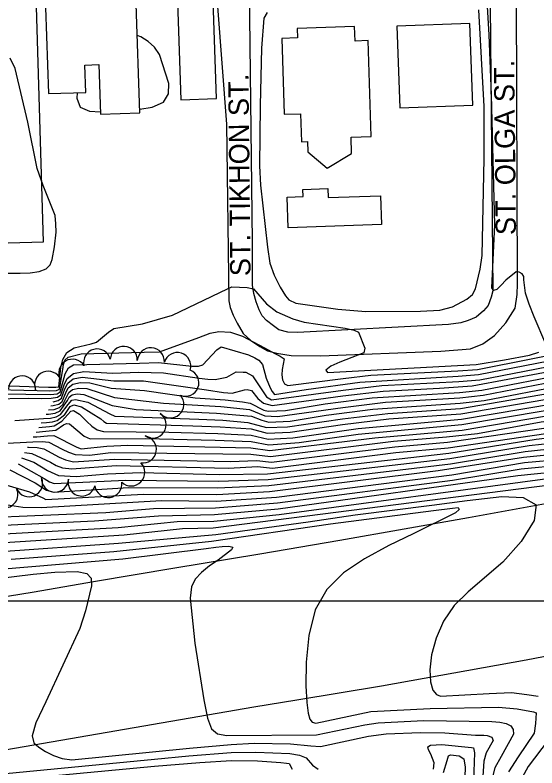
# Model space of a CAD drawing. Extents: x 79600 to 91800, y 75600 to 84400.
# Drawn here: x 89223 to 89608, y 80877 to 81432 of the extents above; entities that cross this region are included whole.
import ezdxf

# ---------------------------------------------------------------- set-up
doc = ezdxf.new("R2010")
doc.units = 0
for name, color, linetype in [('084-090$0$BLDG', 7, 'Continuous'), ('084-090$0$GRID', 7, 'Continuous'), ('084-090$0$INDEX', 7, 'Continuous'), ('084-090$0$INTER', 7, 'Continuous'), ('084-090$0$INTERSTATE', 7, 'Continuous'), ('084-090$0$ROAD', 7, 'Continuous'), ('084-090$0$ROAD-NAME', 7, 'Continuous'), ('084-090$0$TREES', 7, 'Continuous')]:
    doc.layers.add(name, color=color, linetype=linetype)

msp = doc.modelspace()

# ---------------------------------------------------------------- linework, layer by layer
at = {"layer": '084-090$0$BLDG'}
for points in [[(89345.82, 81369.77), (89372.06, 81370.66), (89369.62, 81442.74), (89343.38, 81441.85)], [(89248.05, 81374.24), (89275.69, 81375.18), (89275, 81395.33), (89285.33, 81395.68), (89286.57, 81359.01), (89315.46, 81359.99), (89312.74, 81440.14), (89245.89, 81437.87)], [(89507.22, 81363.87), (89561.13, 81365.7), (89559.08, 81425.92), (89505.17, 81424.09)], [(89431.77, 81415.32), (89420.17, 81414.92), (89422.07, 81359.05), (89434.1, 81359.46), (89434.8, 81338.74), (89439.27, 81338.89), (89439.53, 81331.43), (89453.73, 81319.34), (89471.76, 81330.16), (89471.35, 81342.17), (89486.27, 81342.68), (89483.87, 81413.35), (89474.31, 81413.03), (89473.95, 81423.67), (89431.53, 81422.23)], [(89424.2, 81297.94), (89435.91, 81298.33), (89435.73, 81303.58), (89454.14, 81304.2), (89454.36, 81297.61), (89493.1, 81298.93), (89493.82, 81277.62), (89424.97, 81275.28)]]:
    msp.add_lwpolyline(points, close=True, dxfattribs=at)
at = {"layer": '084-090$0$GRID'}
msp.add_line((90000, 81000), (85000, 81000), dxfattribs=at)
at = {"layer": '084-090$0$INDEX'}
for points in [[(89213, 81116.12), (89236.46, 81117.32), (89243.51, 81117.57), (89248.25, 81117.18), (89258.26, 81112.11), (89262.81, 81109.82), (89267.84, 81108.11), (89278.41, 81107.6), (89294.02, 81109.48), (89397.3, 81108.35), (89412, 81106.65), (89502.72, 81117.85), (89541.8, 81121.13), (89564.65, 81123.63), (89611.68, 81132.17), (89642.68, 81136.05), (89678.18, 81143.12), (89748.09, 81153.31), (89824.05, 81168.27), (89920.43, 81189.82), (89940.65, 81194.35), (89949.77, 81196.84)], [(89205.65, 81149.24), (89233.61, 81149.54), (89242.6, 81149.44), (89250.16, 81149.61), (89254.83, 81150.34), (89257.21, 81152), (89259.57, 81159.4), (89261.87, 81164.14), (89266.53, 81167.79), (89274.16, 81169.35), (89295.22, 81168.03), (89314.62, 81168.85), (89332.94, 81168.22), (89359.13, 81164.41), (89365.56, 81163.65), (89371.05, 81163.52), (89379.71, 81165.21), (89386.63, 81168.95), (89391.64, 81168.8), (89393.75, 81168.73), (89398.67, 81166.09), (89407.02, 81153.46), (89409.03, 81150.7), (89412.5, 81148.51), (89465.39, 81155.6), (89494.11, 81158.96), (89550.75, 81161.85), (89566.25, 81163.19), (89641.01, 81177.76)], [(89219.67, 81096.88), (89238.13, 81087.14), (89243.23, 81083.95), (89246.67, 81081.87), (89251.65, 81080.42), (89307.23, 81083.66), (89372.89, 81083.57), (89410.64, 81085.18), (89544.66, 81101.13), (89599.88, 81110.2), (89640.9, 81114.79), (89684.07, 81123.47), (89754.25, 81133.97), (89844.26, 81151.4), (89909.18, 81166.28), (89955.79, 81177.69)], [(89223.26, 81133.27), (89244.46, 81134.62), (89249.55, 81134.98), (89253.69, 81135.9), (89257.05, 81137.7), (89262.66, 81145.05), (89265.37, 81148.28), (89268.1, 81148.74), (89276.99, 81146.59), (89293.3, 81138.2), (89297.03, 81136.26), (89359.08, 81134.04), (89376.67, 81133.37), (89395.21, 81131.79), (89408.88, 81128.06), (89424.49, 81128.42), (89465.05, 81134.37), (89498.41, 81138.4), (89552.15, 81142.01), (89669.22, 81162.08)], [(89206.18, 81049.01), (89299.4, 81054.35), (89343.08, 81058.6), (89370.04, 81058.9), (89418.23, 81063.83), (89616.2, 81090.42)], [(89190.62, 81014.17), (89236.85, 81019.83), (89252.84, 81021.31), (89269.31, 81021.71), (89276.34, 81020.33), (89279.67, 81016.94), (89279.88, 81011.31), (89275.5, 80992.86), (89271.3, 80979.66), (89246, 80925.63), (89238.81, 80910.2), (89236.1, 80900.61), (89237.22, 80895.39), (89240.83, 80892.15), (89245.79, 80888.97), (89251.67, 80885.98), (89258.25, 80883.81), (89265.19, 80882.89), (89352.04, 80891.45), (89382.83, 80894.27), (89399.75, 80895.1), (89426.55, 80894.72), (89441.65, 80893.18), (89448.85, 80892.78), (89484.1, 80900.25), (89497.23, 80901.95), (89522.49, 80902.96), (89540.56, 80902.84), (89563.21, 80901.09), (89569.26, 80901.07), (89571.7, 80900.87), (89575.24, 80899.61), (89576.11, 80897.04), (89571.01, 80888.1), (89569.35, 80881.93), (89567.68, 80856.22)]]:
    msp.add_lwpolyline(points, dxfattribs=at)
at = {"layer": '084-090$0$INTER'}
for points in [[(89409.44, 81434.19), (89407.08, 81429.83), (89405.3, 81407.84), (89404.3, 81365.51), (89403.85, 81321.06), (89404.46, 81306.82), (89409.55, 81260.95), (89411.46, 81249.11), (89414.47, 81240.26), (89418.9, 81231.42), (89422.83, 81225.12), (89425.5, 81222.24), (89430.55, 81219.8), (89461.64, 81215.36), (89482.33, 81213.45), (89522.53, 81213.71), (89536.91, 81214.57), (89546.12, 81216.89), (89556.7, 81222.78), (89561.03, 81226.1), (89563.09, 81230.2), (89566.56, 81244.78), (89568.09, 81254.96), (89569.54, 81326.35), (89569.6, 81334.75), (89569.53, 81364.78), (89565.57, 81436.14)], [(89615, 81189.52), (89606.36, 81209.58), (89602.62, 81218.93), (89599.97, 81227.2), (89598.92, 81236.85), (89598.68, 81239.41), (89597.45, 81241.36), (89595.43, 81242.58), (89593.08, 81242.81), (89585.48, 81236.62), (89582.15, 81232.93), (89578.87, 81229.89), (89576.38, 81228.97), (89575.18, 81231.1), (89577.5, 81277.49), (89574.97, 81373.33), (89573.17, 81417.52), (89572.06, 81438.45)], [(89326.31, 81408.42), (89321.59, 81412.72), (89316.23, 81416.05), (89313.52, 81417.03)], [(89315.37, 81362.75), (89324.65, 81364.32), (89332.81, 81368.04), (89336.57, 81374.11), (89336.9, 81381.71), (89330.08, 81403.11), (89326.31, 81408.42)], [(89212.27, 81241.78), (89227.09, 81241.88), (89234.54, 81241.99), (89241.19, 81243.01), (89246.28, 81245.01), (89249.33, 81248.04), (89250.89, 81251.92), (89252.54, 81261.27), (89253.64, 81272.19), (89253.59, 81278.23), (89252.93, 81284.35), (89244.08, 81306.45), (89239.77, 81318.97), (89232.79, 81353.11), (89223.47, 81392.73), (89219.69, 81400.37)], [(89269.15, 81374.96), (89268.95, 81370.88), (89271.46, 81364.36), (89278.29, 81361.22), (89286.51, 81360.77)], [(89205.12, 81159.13), (89248.04, 81157.84), (89253.48, 81157.8), (89255.6, 81158.11), (89257.23, 81172.16), (89258.54, 81178.24), (89261.66, 81183.44), (89267.08, 81186.71), (89279.45, 81189.69), (89283.54, 81190.94), (89292.37, 81198.21), (89296.28, 81201.04), (89317.52, 81204.51), (89339.56, 81210.75), (89380.14, 81230.39), (89383.3, 81231.77), (89394.77, 81231.36), (89399.37, 81230.32), (89409.04, 81219.34), (89416.49, 81213.42), (89428.36, 81208.28), (89436.79, 81205.59), (89467.06, 81201.25), (89473.67, 81199.89), (89476.74, 81198.38), (89481.4, 81186.57), (89480.84, 81183.17), (89462.97, 81176.25), (89456.47, 81173.31), (89452.8, 81170.42), (89454, 81168.53), (89549.91, 81173.75), (89563.73, 81174.57), (89584.54, 81177.95), (89602.91, 81181.47), (89609.77, 81183.52)], [(89238.87, 81124.55), (89246.1, 81125.2), (89253.53, 81126.09), (89259.04, 81130.08), (89261.26, 81131.04), (89263.52, 81130.78), (89274.39, 81121.62), (89278.75, 81119.74), (89319.75, 81119.9), (89371.16, 81118.56), (89397.52, 81117.68), (89410.75, 81115.22), (89433.12, 81116.83), (89476.45, 81123.11), (89552.99, 81130.11), (89674.6, 81150.71), (89745.62, 81161.05), (89829.61, 81177.72), (89940.98, 81202.66), (89947.39, 81204.39)], [(89200.49, 81156.33), (89239.82, 81155.23), (89248.75, 81155.1), (89253.93, 81155.35), (89256.17, 81156.35), (89258.73, 81170.78), (89259.17, 81174.59), (89260.17, 81177.66), (89262.48, 81179.94), (89272.19, 81182.29), (89318.76, 81183.58), (89329.95, 81183.92), (89358.94, 81194.4), (89367.38, 81197.67), (89373.83, 81198.83), (89382.37, 81198.4), (89391.25, 81195.29), (89407.56, 81186.66), (89415.18, 81182.64), (89419.08, 81180.69), (89421.85, 81178.56), (89420.52, 81170.85), (89420.2, 81166.97), (89420.79, 81163.08), (89422.23, 81160.16), (89424.73, 81158.95), (89465.56, 81164.11), (89485.89, 81166.62), (89550.19, 81169.78), (89564.57, 81170.78), (89646.38, 81186.99)], [(89236.86, 81121.01), (89239.47, 81121.18), (89247.35, 81121.88), (89251.94, 81122.12), (89269.08, 81113.43), (89272.22, 81112.34), (89291.18, 81114.19), (89306.6, 81115.02), (89397.41, 81113.02), (89411.38, 81110.93), (89488.79, 81120.43), (89553.27, 81126.15), (89676.39, 81146.91), (89746.85, 81157.18), (89831.7, 81173.96), (89931.01, 81196.25), (89948.54, 81200.75)], [(89232.55, 81113.43), (89233.44, 81113.46), (89239.67, 81113.26), (89244.55, 81112.24), (89255.97, 81106.1), (89260.66, 81104.08), (89266.59, 81102.79), (89296.86, 81104.77), (89382.01, 81102.97), (89401.92, 81103.79), (89412.62, 81102.37), (89503.58, 81113.74), (89542.38, 81117.13), (89642.32, 81131.8), (89676.16, 81138.57), (89749.32, 81149.44), (89826.02, 81164.49), (89911.33, 81183.76), (89940.48, 81190.19), (89950.95, 81193.07)], [(89200.67, 81153.02), (89231.43, 81152.53), (89249.45, 81152.36), (89254.38, 81152.87), (89256.72, 81154.39), (89258.8, 81162.29), (89260.33, 81167.67), (89262.82, 81172.06), (89266.61, 81174.29), (89315.31, 81175.54), (89329.18, 81175.88), (89353.84, 81173.34), (89358.72, 81173.3), (89361.86, 81174.18), (89372.27, 81185.33), (89375.57, 81187.54), (89395.57, 81181.55), (89400.38, 81179.5), (89403.31, 81177.72), (89405.88, 81174.5), (89408.63, 81164.28), (89411.68, 81157.21), (89413.1, 81154.67), (89414.81, 81152.42), (89438.13, 81156.13), (89477.81, 81161.41), (89550.47, 81165.82), (89565.41, 81166.98), (89642.5, 81182.12)], [(89230.38, 81109.6), (89230.43, 81109.6), (89235.83, 81108.95), (89249.67, 81102.4), (89253.68, 81100.09), (89258.51, 81098.34), (89265.35, 81097.48), (89297.96, 81099.87), (89380.99, 81098.08), (89402.17, 81099.22), (89413.25, 81098.09), (89504.44, 81109.63), (89542.95, 81113.13), (89641.96, 81127.55), (89681.77, 81135.54), (89750.55, 81145.58), (89837.98, 81162.68), (89910.79, 81179.39), (89940.31, 81186.04), (89952.14, 81189.3)], [(89225.61, 81101.2), (89244.87, 81090.42), (89248.86, 81088.04), (89252.24, 81086.65), (89304.96, 81089.14), (89373.45, 81088.5), (89410.17, 81089.56), (89544.09, 81105.13), (89602.64, 81114.67), (89630.07, 81117.65), (89685.36, 81127.95), (89747.29, 81137.04), (89842.17, 81155.16), (89926.58, 81174.42), (89954.5, 81181.81)], [(89228.06, 81105.52), (89237.15, 81102.35), (89247.27, 81096.41), (89255.38, 81092.5), (89268.38, 81091.95), (89291.6, 81093.91), (89316.21, 81094.73), (89374.02, 81093.44), (89409.7, 81093.95), (89543.52, 81109.13), (89607.82, 81119.52), (89641.61, 81123.29), (89683.56, 81131.75), (89756.32, 81142.41), (89840.08, 81158.92), (89927.46, 81178.79), (89953.38, 81185.37)], [(89189.57, 81093.66), (89234.17, 81080.44), (89243.83, 81076.09), (89246.09, 81074.87), (89318.06, 81078.83), (89372.32, 81078.64), (89411.1, 81080.8), (89535.57, 81096.2), (89598.62, 81106.03), (89628.03, 81108.98), (89653.74, 81112.71), (89688.94, 81120.37), (89758.43, 81130.56), (89846.36, 81147.64), (89915.16, 81163.38), (89956.94, 81174.04)], [(89216.31, 81071.26), (89229.05, 81069.35), (89242.57, 81068.92), (89331.57, 81074.08), (89371.75, 81073.7), (89416.36, 81076.68), (89545.8, 81093.14), (89599.28, 81102.23), (89627.01, 81104.65), (89654.1, 81108.58), (89690.73, 81116.58), (89752.32, 81125.62), (89837.82, 81141.83), (89901.68, 81156.11), (89958, 81170.7)], [(89251.64, 81147.04), (89255.27, 81147.81), (89257.69, 81149.62), (89260.18, 81156.53), (89262.24, 81160.71), (89266.3, 81163.89), (89272.95, 81165.23), (89296.36, 81162.34), (89318.18, 81162.37), (89364.68, 81155.86), (89377.14, 81153.93), (89383.66, 81153.43), (89392.73, 81155.7), (89394.76, 81156.12), (89397.91, 81155.24), (89402.53, 81149.28), (89406.71, 81145.89), (89413.07, 81144.34), (89465.33, 81151.36), (89494.97, 81154.85), (89536.66, 81157.11), (89560.68, 81158.62), (89639.53, 81173.4)], [(89197.19, 81061.28), (89290.28, 81065.39), (89325.46, 81068.23), (89371.18, 81068.77), (89416.98, 81072.39), (89546.15, 81089.1), (89596.79, 81097.58), (89627.59, 81100.42), (89654.68, 81104.46), (89692.53, 81112.79), (89753.99, 81121.81), (89839.79, 81138.06), (89907.56, 81153.17), (89959.39, 81166.26)], [(89249.92, 81144), (89251.57, 81144.13), (89255.72, 81145.28), (89258.18, 81147.24), (89260.8, 81153.66), (89262.61, 81157.28), (89266.06, 81159.99), (89271.74, 81161.11), (89278.58, 81160.89), (89294.44, 81156.95), (89318.91, 81155.38), (89356.31, 81149.88), (89378.5, 81148.53), (89391.12, 81146.95), (89396.88, 81146.05), (89407.02, 81140.91), (89410.22, 81140.06), (89422.89, 81140.67), (89452.24, 81145.41), (89486.94, 81149.82), (89551.31, 81153.92), (89567.93, 81155.61), (89631.51, 81167.87)], [(89246.4, 81137.81), (89248.16, 81137.87), (89252.99, 81138.64), (89256.6, 81140.22), (89262.04, 81147.92), (89263.36, 81150.42), (89265.6, 81152.18), (89269.31, 81152.86), (89274.19, 81152.44), (89295, 81144.13), (89312.78, 81141.38), (89372.04, 81138.68), (89397.96, 81136.35), (89405.51, 81133.4), (89410.74, 81131.9), (89426.3, 81132.72), (89452.96, 81137.03), (89487.47, 81141.42), (89551.87, 81145.98), (89569.61, 81148.02), (89628.3, 81159.22)], [(89248.17, 81140.92), (89252.28, 81141.38), (89256.16, 81142.75), (89258.67, 81144.86), (89262.99, 81153.85), (89265.83, 81156.08), (89270.52, 81156.98), (89276.38, 81156.67), (89296.69, 81150.05), (89333.01, 81145.88), (89375.27, 81143.6), (89396.32, 81141.3), (89407.64, 81136.63), (89417.1, 81136.18), (89465.19, 81142.86), (89496.69, 81146.63), (89551.59, 81149.95), (89568.77, 81151.81), (89629.9, 81163.54)], [(89240.85, 81128.03), (89243.48, 81128.26), (89248.8, 81128.65), (89252.33, 81129.19), (89257.94, 81132.64), (89264.48, 81140.13), (89266.43, 81140.45), (89270.98, 81137.96), (89276.45, 81132.46), (89280.04, 81129), (89284.07, 81126.32), (89288.57, 81125.13), (89336.9, 81124.52), (89373, 81123.5), (89397.63, 81122.35), (89410.13, 81119.5), (89428.25, 81120.51), (89476.6, 81127.36), (89552.71, 81134.08), (89668.26, 81153.68)], [(89242.75, 81131.38), (89246.63, 81131.64), (89250.94, 81132.08), (89254.4, 81133.16), (89260.13, 81137.71), (89264.11, 81143.56), (89266.82, 81144.66), (89272.43, 81143.24), (89286.69, 81134.34), (89288.87, 81132.44), (89290.82, 81131.15), (89354.57, 81129.13), (89374.84, 81128.43), (89397.74, 81127.02), (89409.51, 81123.78), (89426.37, 81124.47), (89464.98, 81130.12), (89499.27, 81134.29), (89552.43, 81138.05), (89666.28, 81157.46)], [(89204.71, 81055.41), (89281.93, 81059.16), (89329.2, 81062.94), (89370.61, 81063.83), (89417.61, 81068.11), (89594.38, 81092.65), (89620.9, 81095.34)], [(89207.65, 81042.62), (89303.96, 81048.83), (89346.92, 81053.44), (89369.47, 81053.96), (89629.58, 81087.25)], [(89209.12, 81036.22), (89299.79, 81042.68), (89371.66, 81049.2), (89439.69, 81058.47), (89474.34, 81063.52), (89530.91, 81070.8), (89556.89, 81074.24), (89582.64, 81077.03), (89598.35, 81076.45), (89607.81, 81071.09), (89606.4, 81059.33), (89596.76, 81043.94), (89583.31, 81028.8), (89557.7, 81006.81), (89547.43, 80996.79), (89539.57, 80985.17), (89534.07, 80972.62), (89530.79, 80960.33), (89529.53, 80949.39), (89529.96, 80940.51), (89531.72, 80934.28), (89534.4, 80931.03), (89537.37, 80929.92), (89573.11, 80931.89), (89589.8, 80932.52), (89601.13, 80931.17), (89609.48, 80929.76)], [(89220.65, 81031), (89296.29, 81036.54), (89368.34, 81044.09), (89456.27, 81056.86), (89532.12, 81066.76), (89546.15, 81068.57), (89550.42, 81068.91), (89550.97, 81067.65), (89548.46, 81064.96), (89517.12, 81049.62), (89499.21, 81041), (89481.18, 81031.26), (89465.64, 81020.8), (89453.41, 81008.64), (89444.85, 80993.45), (89440.08, 80974.67), (89438.19, 80954.91), (89438.03, 80937.54), (89438.6, 80925.19), (89439.62, 80917.41), (89440.99, 80912.98), (89442.57, 80910.77), (89445.36, 80909.87), (89485.99, 80918.55), (89529.65, 80920.74), (89580.17, 80921.67), (89593.84, 80920.53), (89606.05, 80918.32), (89607.88, 80917.58), (89607.49, 80909.73), (89606.53, 80902.6), (89594.53, 80885.11), (89587.54, 80874.09)], [(89212.06, 81023.43), (89302.83, 81031.04), (89364.45, 81038.79), (89371.43, 81039.64), (89376.17, 81040.24), (89381.13, 81040.52), (89384.01, 81039.82), (89383.07, 81037.67), (89373.26, 81030.27), (89366.95, 81025.86), (89361.01, 81021.18), (89356.3, 81016.21), (89353.47, 81010.56), (89352.57, 81002.2), (89356.04, 80969.05), (89362.66, 80927.04), (89365.31, 80913.6), (89368.26, 80905.87), (89372.82, 80902.12), (89379.75, 80900.77), (89445.87, 80901.27), (89481.47, 80908.62), (89491.42, 80910.23), (89524.97, 80911.84), (89575.31, 80911.27), (89580.99, 80910.79), (89585.78, 80909.69), (89589.24, 80907.85), (89591.04, 80905.2), (89591.27, 80901.87), (89581.97, 80885.46), (89577.37, 80876.97), (89574.93, 80867.45)], [(89616.75, 80897.43), (89602.01, 80877.94), (89591.8, 80859.55)], [(89532.23, 80876), (89532.56, 80880.76), (89530.09, 80887.17), (89528.4, 80890.17), (89528.06, 80892.46), (89530, 80893.74), (89538.27, 80894.09), (89560.2, 80892.06), (89561.58, 80891.79), (89562.49, 80888), (89561.44, 80860.55)], [(89211.29, 80872.24), (89326.36, 80883.4), (89351.67, 80885.93), (89382.91, 80888.36), (89401.05, 80888.65), (89426.11, 80887.44), (89433.39, 80886.41), (89438.28, 80884.33), (89442.93, 80878.91), (89447.09, 80875.95)], [(89539.48, 80873.51), (89542.24, 80882.45), (89543.22, 80885.77), (89544.62, 80886.62), (89551.15, 80885.72), (89554.6, 80883.62), (89555.49, 80877.42), (89554.81, 80855.69)], [(89213.88, 80867.57), (89326.17, 80878.1), (89359.7, 80880.93), (89382.99, 80882.44), (89402.34, 80882.2), (89419.46, 80880.85), (89423.62, 80880.47), (89425.56, 80880.3), (89427.93, 80875.97)]]:
    msp.add_lwpolyline(points, dxfattribs=at)
at = {"layer": '084-090$0$INTERSTATE'}
for points in [[(89184.04, 80998.09), (89235.93, 81006.56), (89282.84, 81014.63), (89339.73, 81024.14), (89404.03, 81034.82), (89463.02, 81044.94), (89557.96, 81061.55), (89647.27, 81077.76), (89692.42, 81087.31), (89745.81, 81098.49), (89798.4, 81110.48), (89852.31, 81124.71), (89912.69, 81141.24), (89947.57, 81151.11), (89962.69, 81155.78)], [(89993.95, 81049.14), (89954.06, 81036.89), (89902.23, 81022.47), (89837.18, 81005.7), (89801.85, 80997.44), (89740.87, 80983.65), (89690.24, 80973.55), (89637.68, 80963.49), (89600.43, 80956.38), (89493.72, 80937.24), (89431.35, 80926.85), (89399.61, 80921.74), (89141.54, 80877.2)]]:
    msp.add_lwpolyline(points, dxfattribs=at)
at = {"layer": '084-090$0$ROAD'}
for points in [[(89372.72, 81438.59), (89379.49, 81351.69), (89381.05, 81221.47), (89382.1, 81216.64), (89384.42, 81210.81), (89387.37, 81204.98), (89391.75, 81197.35), (89397.45, 81192.28), (89403.97, 81187.67), (89409.7, 81184.52), (89416.42, 81182.8), (89427.16, 81181.18), (89448.7, 81180.83), (89537.63, 81184.19), (89559.52, 81186.08), (89568.58, 81189.79), (89577.2, 81195.76), (89585.55, 81205.26), (89592.47, 81215.92), (89593.93, 81226.18), (89594.22, 81233.89), (89593.35, 81445.74)], [(89573.96, 81439.47), (89575.81, 81228.89), (89574.77, 81224.25), (89572.42, 81218.02), (89569.14, 81214.05), (89563.6, 81209.48), (89557.77, 81206.84), (89552.28, 81205.33), (89543.1, 81203.87), (89431.78, 81197.98), (89424.55, 81198.26), (89418.15, 81200.13), (89414.18, 81202.93), (89408.94, 81206.87), (89405.62, 81210.3), (89403.44, 81214.68), (89401.29, 81220.82), (89399.63, 81226.96), (89398.6, 81233.08), (89398.48, 81264.74), (89396.54, 81430.8), (89396.55, 81441.41)], [(89000, 81257.95), (89244.51, 81264.86), (89239.15, 81438.21)]]:
    msp.add_lwpolyline(points, dxfattribs=at)
at = {"layer": '084-090$0$TREES'}
for centre, start, end in [((89283.96, 81175.96), 14.1776, 194.1776), ((89303.64, 81177.87), 356.9364, 176.9364), ((89323.61, 81176.8), 356.9321, 176.9321), ((89343.15, 81173.32), 342.8285, 162.8285), ((89265.69, 81168.37), 30.9563, 210.9563), ((89247.84, 81159.47), 22.0477, 202.0477), ((89349.04, 81161.06), 248.4986, 68.4986), ((89228.58, 81156.11), 357.7342, 177.7342), ((89337.91, 81145.1), 221.7618, 41.7618), ((89324.92, 81130.11), 236.4093, 56.4093), ((89317.74, 81111.91), 260.4903, 80.4903), ((89309.11, 81094.89), 225.7428, 45.7428), ((89233.77, 81086.88), 203.7039, 23.7039), ((89252.91, 81090.39), 177.0523, 357.0523), ((89272.6, 81087.46), 166.0606, 346.0606), ((89292.22, 81086.39), 187.6792, 7.6792), ((89215.52, 81078.69), 204.6224, 24.6224)]:
    msp.add_arc(centre, 10, start, end, dxfattribs=at)

# ---------------------------------------------------------------- texts
at = {"layer": '084-090$0$ROAD-NAME'}
for s, p in [('ST. OLGA ST.', (89593.05, 81269.99)), ('ST. TIKHON ST.', (89397.21, 81239.68))]:
    msp.add_text(s, height=15, rotation=90.6088, dxfattribs=at).set_placement(p)

doc.saveas('drawing.dxf')
